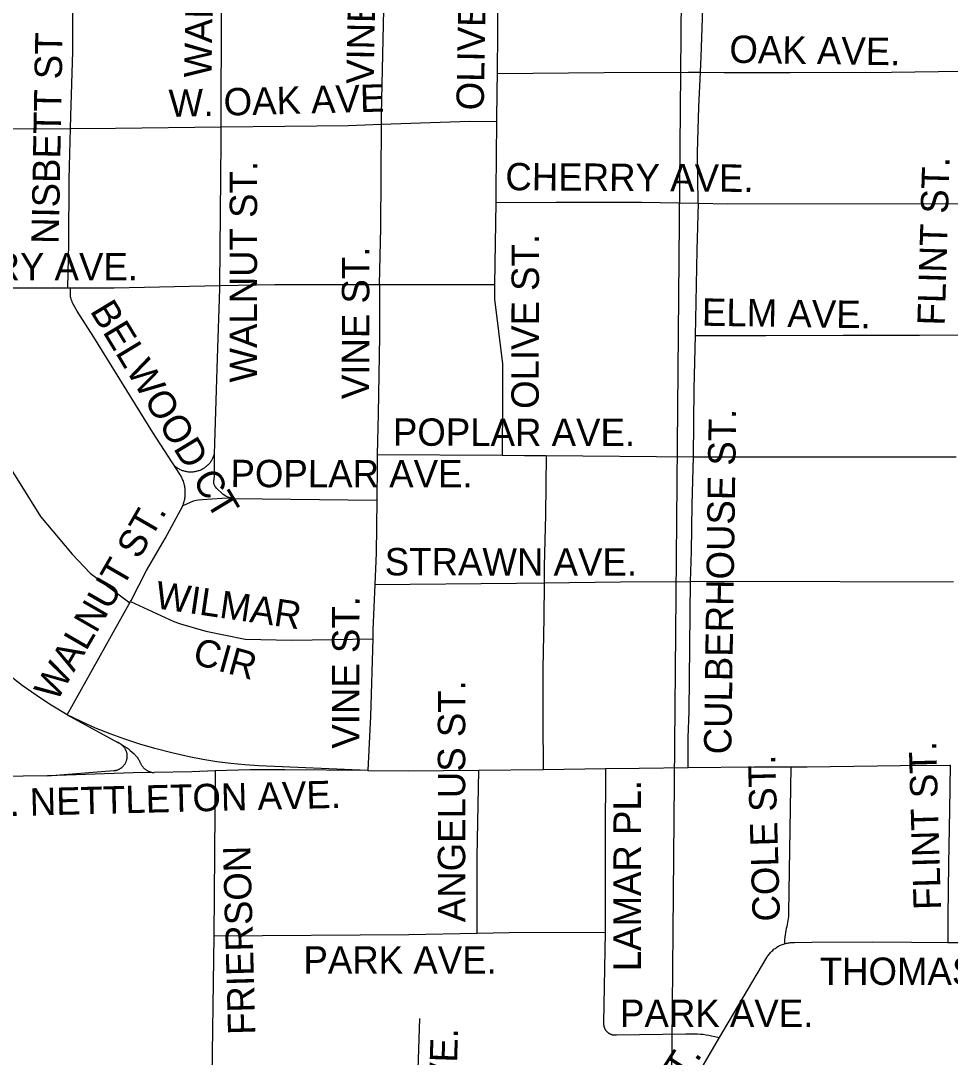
# Model space of a CAD drawing. Extents: x 1670563 to 1761545, y 515755 to 578944.
# Drawn here: x 1691921 to 1694468, y 545971 to 548812 of the extents above; entities that cross this region are included whole.
import ezdxf

# ---------------------------------------------------------------- set-up
doc = ezdxf.new("R2010")
doc.units = 0
for name, color, linetype in [('4_TwnRge', 7, 'Continuous'), ('STREETCL', 7, 'Continuous'), ('STRNAMES', 7, 'Continuous')]:
    doc.layers.add(name, color=color, linetype=linetype)

msp = doc.modelspace()

# ---------------------------------------------------------------- linework, layer by layer
at = {"layer": '4_TwnRge'}
msp.add_lwpolyline([(1693900.8, 565154.5), (1693867.8, 559919.3), (1693819.4, 554617.2), (1693735.2, 549363.2), (1693687.1, 544103.2), (1693620.9, 538819.1), (1693684.6, 533590.9), (1693722.5, 528338.7), (1693732, 528106.5), (1693805.9, 522944.4), (1693926.3, 517684.2)], dxfattribs=at)
at = {"layer": 'STREETCL'}
for points in [[(1693797.5, 549026.5), (1693796, 548974.2), (1693793.7, 548946.1), (1693789.2, 548845.3), (1693784.6, 548713), (1693782.5, 548670.6)], [(1692058, 548516.7), (1692058.9, 548550.1), (1692063.8, 548727.6), (1692063.8, 548904.6), (1692064.2, 548947.5)], [(1692470.6, 548520.7), (1692471.7, 548845.2), (1692473.4, 548948.5)], [(1692917.5, 548954.9), (1692916, 548885), (1692908.5, 548555.1), (1692908.4, 548528.3)], [(1693229.5, 548959.3), (1693228.4, 548898.2), (1693226, 548667)], [(1693226, 548667), (1693225.6, 548620.9), (1693224.7, 548535.7)], [(1693226, 548667), (1693519.3, 548670.3), (1693749.9, 548670.8), (1693782.5, 548670.6)], [(1693782.5, 548670.6), (1693777.8, 548575.6), (1693774.7, 548451.2), (1693776.5, 548311.6)], [(1693782.5, 548670.6), (1693848.1, 548670.3), (1693976.3, 548669.8), (1694029.1, 548669.8), (1694306.2, 548671.3), (1694499.6, 548673.3)], [(1691611.4, 548516), (1691718.5, 548515.6), (1692058, 548516.7)], [(1692049.9, 548080.2), (1692053, 548201.2), (1692054.3, 548377.3), (1692058, 548516.7)], [(1692058, 548516.7), (1692181.2, 548517.1), (1692470.6, 548520.7)], [(1692467.1, 548086.2), (1692470.5, 548481.8), (1692470.6, 548520.7)], [(1692470.6, 548520.7), (1692819.6, 548525.1), (1692908.4, 548528.3)], [(1692908.4, 548528.3), (1692906.7, 548244.5), (1692903, 548089.4)], [(1692908.4, 548528.3), (1693152, 548536.9), (1693224.7, 548535.7)], [(1693224.7, 548535.7), (1693222.8, 548345.3), (1693222.4, 548313.4)], [(1693222.4, 548313.4), (1693219.4, 548089.4)], [(1693222.4, 548313.4), (1693387.9, 548314.9), (1693621.9, 548314.9), (1693776.5, 548311.6)], [(1693777.2, 548311.6), (1693773.8, 548182.8), (1693770, 547993.2), (1693768.8, 547948.8)], [(1693776.5, 548311.6), (1693777.2, 548311.6)], [(1693777.2, 548311.6), (1693858.5, 548309.9), (1694495.3, 548311.4)], [(1692048.2, 546910), (1692005, 546935.7), (1691977.9, 546953.1), (1691951.3, 546971.3), (1691925.3, 546990.3), (1691899.8, 547010.2), (1691875.1, 547030.8), (1691843.5, 547060.3), (1691813, 547090.9), (1691783.5, 547122.6), (1691755.1, 547155.2), (1691727.8, 547188.7), (1691701.6, 547223.1), (1691676.6, 547258.4), (1691653.7, 547292.8), (1691631.4, 547327.6), (1691601.4, 547374.9), (1691373.3, 547735.4), (1691160, 548079.1)], [(1691616.1, 548080.1), (1691614.1, 548041.7), (1691614.8, 548033), (1691616.9, 548022.6), (1691679.4, 547926.8), (1691796.3, 547737.6), (1691919.7, 547543), (1691975.1, 547452.9), (1692062.1, 547349.5), (1692111.8, 547297.5), (1692220.4, 547216.9)], [(1691616.1, 548080.1), (1691718.4, 548080.3), (1692049.9, 548080.2)], [(1692049.9, 548080.2), (1692177.2, 548080.2), (1692467.1, 548086.2)], [(1692357.1, 547569.1), (1692283.2, 547683.4), (1692121.3, 547945.1), (1692075.9, 548016.2), (1692064.4, 548037), (1692063.5, 548038.7), (1692062.6, 548040.5), (1692061.8, 548042.2), (1692061.1, 548044), (1692060.4, 548045.8), (1692059.8, 548047.7), (1692059.3, 548049.6), (1692058.8, 548051.4), (1692058.4, 548053.3), (1692058, 548055.2), (1692057.8, 548057.2), (1692057.5, 548059.1), (1692057.4, 548061), (1692057.3, 548063), (1692057.3, 548064.9), (1692057.4, 548066.8), (1692057.4, 548080.2)], [(1692452.1, 547624.5), (1692460, 547887.1), (1692467, 548077.1), (1692467.1, 548086.2)], [(1692467.1, 548086.2), (1692617.7, 548089.4), (1692874.1, 548089.4), (1692903, 548089.4)], [(1692904, 548089.4), (1692904, 547948), (1692900.4, 547734.9), (1692898, 547623.2)], [(1692903, 548089.4), (1692904, 548089.4)], [(1692904, 548089.4), (1693219.4, 548089.4)], [(1693219.4, 548089.4), (1693218.9, 548048.4), (1693241.1, 547871.2), (1693241.1, 547771.1), (1693240.5, 547621.2)], [(1693768.8, 547948.8), (1693765.1, 547803.6), (1693763, 547616.7)], [(1693768.8, 547948.8), (1693962.7, 547949.5), (1694174.6, 547950.2), (1694192, 547950.2), (1694383.4, 547949.9), (1694489, 547950.7)], [(1692341.7, 547592.9), (1692343.5, 547591.3), (1692345.3, 547589.8), (1692347.2, 547588.4), (1692349.1, 547587.1), (1692351.1, 547585.8), (1692353.1, 547584.6), (1692355.2, 547583.4), (1692357.3, 547582.3), (1692359.5, 547581.3), (1692361.6, 547580.4), (1692363.8, 547579.6), (1692366.1, 547578.8), (1692368.3, 547578.1), (1692370.6, 547577.5), (1692372.9, 547577), (1692375.3, 547576.5), (1692377.6, 547576.1), (1692379.9, 547575.8), (1692382.3, 547575.6), (1692384.7, 547575.5), (1692387, 547575.5), (1692389.4, 547575.5), (1692391.7, 547575.6), (1692394.1, 547575.8), (1692396.4, 547576.1), (1692398.8, 547576.5), (1692401.1, 547577), (1692403.4, 547577.5), (1692405.7, 547578.1), (1692407.9, 547578.8), (1692410.2, 547579.6), (1692412.4, 547580.4), (1692414.6, 547581.3), (1692416.7, 547582.3), (1692418.8, 547583.4), (1692420.9, 547584.5), (1692422.9, 547585.8), (1692424.9, 547587), (1692426.8, 547588.4), (1692428.7, 547589.8), (1692430.6, 547591.3), (1692432.3, 547592.9), (1692434.1, 547594.5), (1692435.7, 547596.1), (1692437.4, 547597.9), (1692438.9, 547599.7), (1692440.4, 547601.5), (1692441.8, 547603.4), (1692443.2, 547605.3), (1692444.5, 547607.3), (1692445.7, 547609.3), (1692446.8, 547611.4), (1692447.9, 547613.5), (1692448.9, 547615.6), (1692449.8, 547617.8), (1692450.7, 547620), (1692451.5, 547622.3), (1692452.1, 547624.5)], [(1692503.9, 547502.7), (1692499.1, 547503.2), (1692486.6, 547507), (1692482.7, 547509), (1692475.9, 547513.8), (1692470.2, 547518.6), (1692462.4, 547526.3), (1692458.6, 547530.2), (1692453.8, 547535), (1692450.5, 547542.7), (1692449.9, 547548.5), (1692451.8, 547563.9), (1692452.1, 547624.5)], [(1692898, 547623.2), (1692897.3, 547590.7), (1692896.4, 547498.4)], [(1692898, 547623.2), (1693240.5, 547621.2)], [(1693240.5, 547621.2), (1693301, 547620.8), (1693360.6, 547620.3)], [(1693360.6, 547620.3), (1693358.6, 547458.2), (1693355.1, 547316.7), (1693354.8, 547271.2)], [(1693360.6, 547620.3), (1693763, 547616.7)], [(1693763, 547616.7), (1693759.4, 547486.1), (1693757.7, 547357.1), (1693754.8, 547275.4)], [(1693763, 547616.7), (1694483.8, 547616.4)], [(1692365.3, 547482.4), (1692366.5, 547485.4), (1692367.6, 547488.4), (1692368.5, 547491.5), (1692369.3, 547494.6), (1692370.1, 547497.8), (1692370.7, 547501), (1692371.2, 547504.2), (1692371.6, 547507.4), (1692371.9, 547510.6), (1692372.1, 547513.8), (1692372.2, 547517), (1692372.2, 547520.3), (1692372, 547523.5), (1692371.8, 547526.7), (1692371.4, 547529.9), (1692371, 547533.1), (1692370.4, 547536.3), (1692369.7, 547539.5), (1692368.9, 547542.6), (1692368, 547545.7), (1692367, 547548.8), (1692365.9, 547551.8), (1692364.7, 547554.8), (1692363.3, 547557.8), (1692361.9, 547560.7), (1692360.4, 547563.5), (1692358.8, 547566.3), (1692357.1, 547569.1)], [(1692499.1, 547503.2), (1692472.1, 547502.2), (1692419, 547499.3), (1692407.5, 547498.4), (1692393.9, 547495.5), (1692365.3, 547482.4)], [(1692503.9, 547502.7), (1692896.4, 547498.4)], [(1692896.4, 547498.4), (1692895.1, 547352.8), (1692891.5, 547267.2)], [(1692222.2, 547220.1), (1692223.8, 547223), (1692265.4, 547305), (1692316.7, 547392.9), (1692365.3, 547482.4)], [(1692891.5, 547267.2), (1692886.2, 547142.3), (1692885.6, 547118.2)], [(1692891.5, 547267.2), (1693279.6, 547270.1), (1693354.8, 547271.2)], [(1693354.8, 547271.2), (1693354, 547175.5), (1693351.6, 547035.9), (1693351.4, 546895.7), (1693352.6, 546759.5)], [(1693354.8, 547271.2), (1693564.5, 547274.1), (1693754.8, 547275.4)], [(1693749.8, 546765.1), (1693749.8, 546846.2), (1693752.2, 546919.7), (1693756.4, 547275.4)], [(1693756.4, 547275.4), (1693754.8, 547275.4)], [(1693756.4, 547275.4), (1693854.2, 547276.1), (1694476.5, 547274.2)], [(1692048.2, 546910), (1692222.2, 547220.1)], [(1692222.2, 547220.1), (1692341, 547165), (1692358.6, 547158.6), (1692428.7, 547138.5), (1692536.4, 547117.3), (1692663.6, 547114.1), (1692885.6, 547118.2)], [(1692885.6, 547118.2), (1692879, 546906.1), (1692872.4, 546756.7)], [(1692048.2, 546910), (1692187.5, 546834.2)], [(1692872.4, 546756.7), (1692573.1, 546769.9), (1692534.8, 546772.3), (1692496.5, 546775.9), (1692458.3, 546780.8), (1692420.4, 546787), (1692382.7, 546794.5), (1692335.4, 546805.3), (1692288.5, 546817.3), (1692247.2, 546829.2), (1692206.3, 546842.5), (1692165.9, 546857.3), (1692126.1, 546873.5), (1692086.8, 546891.1), (1692048.2, 546910)], [(1691994.9, 546742.5), (1692176.7, 546756.8), (1692178.1, 546757), (1692179.4, 546757.2), (1692180.8, 546757.4), (1692182.2, 546757.7), (1692183.5, 546758), (1692184.8, 546758.4), (1692186.1, 546758.9), (1692187.4, 546759.3), (1692188.7, 546759.9), (1692190, 546760.4), (1692191.2, 546761), (1692192.4, 546761.7), (1692193.6, 546762.4), (1692194.8, 546763.1), (1692196, 546763.9), (1692197.1, 546764.7), (1692198.2, 546765.5), (1692199.2, 546766.4), (1692200.3, 546767.3), (1692201.3, 546768.3), (1692202.2, 546769.3), (1692203.2, 546770.3), (1692204.1, 546771.3), (1692204.9, 546772.4), (1692205.7, 546773.5), (1692206.5, 546774.7), (1692207.3, 546775.8), (1692208, 546777), (1692208.6, 546778.2), (1692209.3, 546779.5), (1692209.8, 546780.7), (1692210.4, 546782), (1692210.9, 546783.3), (1692211.3, 546784.6), (1692211.7, 546785.9), (1692212.1, 546787.3), (1692212.4, 546788.6), (1692212.6, 546790), (1692212.8, 546791.3), (1692213, 546792.7), (1692213.1, 546794.1), (1692213.2, 546795.5), (1692213.2, 546796.9), (1692213.2, 546798.2), (1692213.1, 546799.6), (1692213, 546801), (1692212.9, 546802.4), (1692212.6, 546803.7), (1692212.4, 546805.1), (1692212.1, 546806.4), (1692211.5, 546808), (1692210.9, 546809.5), (1692210.2, 546811.1), (1692209.5, 546812.5), (1692208.7, 546814), (1692207.9, 546815.5), (1692207.1, 546816.9), (1692206.1, 546818.2), (1692205.2, 546819.6), (1692204.2, 546820.9), (1692203.1, 546822.2), (1692202, 546823.4), (1692200.9, 546824.6), (1692199.7, 546825.8), (1692198.5, 546826.9), (1692197.2, 546828), (1692195.9, 546829), (1692194.6, 546830), (1692193.2, 546830.9), (1692191.8, 546831.8), (1692190.4, 546832.7), (1692189, 546833.5), (1692187.5, 546834.2)], [(1692187.5, 546834.2), (1692193.5, 546831), (1692199.3, 546827.5), (1692205.1, 546823.9), (1692210.7, 546820), (1692216.2, 546816), (1692221.5, 546811.8), (1692226.7, 546807.4), (1692231.7, 546802.8), (1692233.5, 546801), (1692235.2, 546799.2), (1692236.9, 546797.4), (1692238.5, 546795.4), (1692240, 546793.5), (1692241.5, 546791.5), (1692242.9, 546789.4), (1692244.2, 546787.3), (1692245.5, 546785.1), (1692246.7, 546782.9), (1692247.8, 546780.7), (1692248.8, 546778.4), (1692249.4, 546777), (1692250, 546775.7), (1692250.7, 546774.4), (1692251.4, 546773.1), (1692252.2, 546771.8), (1692253, 546770.5), (1692253.9, 546769.3), (1692254.8, 546768.1), (1692255.7, 546766.9), (1692256.7, 546765.8), (1692257.7, 546764.7), (1692258.7, 546763.7), (1692259.8, 546762.6), (1692261, 546761.6), (1692262.1, 546760.7), (1692263.3, 546759.8), (1692264.5, 546758.9), (1692265.7, 546758.1), (1692267, 546757.3), (1692268.3, 546756.6), (1692269.6, 546755.9), (1692271, 546755.2), (1692272.4, 546754.6), (1692273.7, 546754.1), (1692275.1, 546753.6), (1692276.6, 546753.1), (1692278, 546752.7), (1692279.4, 546752.4), (1692280.9, 546752), (1692282.4, 546751.8), (1692283.9, 546751.6), (1692285.3, 546751.4), (1692286.8, 546751.3)], [(1692454.3, 546756.3), (1692389.8, 546753.1), (1692286.8, 546751.3)], [(1692454.3, 546756.3), (1692450.6, 546303.8)], [(1692872.4, 546756.7), (1692644.8, 546759.2), (1692549.6, 546759), (1692454.3, 546756.3)], [(1692872.4, 546756.7), (1692982.4, 546756.2), (1693176.1, 546757.7)], [(1693171.6, 546311.7), (1693171.6, 546363.9), (1693171.6, 546402.2), (1693171.9, 546519.7), (1693176.2, 546757.7)], [(1693176.1, 546757.7), (1693352.6, 546759.5)], [(1693352.6, 546759.5), (1693522.9, 546762.2)], [(1693522.9, 546762.2), (1693522, 546573.2), (1693521.9, 546314.2)], [(1693522.9, 546762.2), (1693615.2, 546763.7), (1693749.8, 546765.1)], [(1693749.8, 546765.1), (1693929.4, 546767), (1694030.6, 546767)], [(1694030.6, 546767), (1694024.7, 546367.9), (1694024.5, 546362.4), (1694024.1, 546356.9), (1694023.6, 546351.5), (1694022.8, 546346), (1694021.9, 546340.6), (1694020.8, 546335.3), (1694019.5, 546329.9), (1694018.1, 546324.1), (1694016.9, 546318.2), (1694015.9, 546312.3), (1694015, 546306.3), (1694014.4, 546300.3), (1694013.9, 546294.3), (1694013.6, 546288.3), (1694013.5, 546282.3)], [(1694030.6, 546767), (1694075.9, 546767), (1694331.6, 546770.6), (1694465.7, 546771.9), (1694467.3, 546771.9)], [(1694467.3, 546771.9), (1694465.4, 546648.3), (1694462.8, 546501), (1694460.7, 546357), (1694460.7, 546287.1)], [(1691994.9, 546742.5), (1691529.7, 546735.7)], [(1692286.8, 546751.3), (1692229.3, 546750.3), (1691994.9, 546742.5)], [(1692450.6, 546303.8), (1692443.9, 545854.8)], [(1692450.6, 546303.8), (1692984.6, 546308), (1693171.6, 546311.7)], [(1693171.6, 546311.7), (1693259.1, 546312.9), (1693521.9, 546314.2)], [(1693521.9, 546314.2), (1693517.9, 546065.1), (1693517.9, 546064.1), (1693517.9, 546063), (1693517.9, 546061.9), (1693518, 546060.8), (1693518.1, 546059.7), (1693518.2, 546058.7), (1693518.4, 546057.6), (1693518.7, 546056.6), (1693518.9, 546055.5), (1693519.2, 546054.5), (1693519.5, 546053.5), (1693519.9, 546052.4), (1693520.3, 546051.4), (1693520.7, 546050.5), (1693521.2, 546049.5), (1693521.7, 546048.5), (1693522.2, 546047.6), (1693522.8, 546046.7), (1693523.4, 546045.8), (1693524, 546044.9), (1693524.7, 546044), (1693525.4, 546043.2), (1693526.1, 546042.4), (1693526.8, 546041.6), (1693527.6, 546040.9), (1693528.4, 546040.1), (1693529.2, 546039.4)], [(1693835.9, 546025.2), (1693964.9, 546244.2), (1693966.4, 546246.7), (1693968, 546249.1), (1693969.7, 546251.4), (1693971.4, 546253.7), (1693973.2, 546255.9), (1693975.1, 546258.1), (1693977.1, 546260.2), (1693979.1, 546262.2), (1693981.2, 546264.2), (1693983.4, 546266.1), (1693985.6, 546267.9), (1693987.9, 546269.6), (1693990.3, 546271.3), (1693992.7, 546272.8), (1693995.1, 546274.3), (1693997.6, 546275.7), (1694000.2, 546277.1), (1694002.8, 546278.3), (1694005.4, 546279.4), (1694008.1, 546280.5), (1694010.8, 546281.5), (1694013.5, 546282.3)], [(1694013.5, 546282.3), (1694016.2, 546283.1), (1694018.9, 546283.8), (1694021.6, 546284.3), (1694024.4, 546284.8), (1694027.1, 546285.2), (1694029.9, 546285.5), (1694032.7, 546285.7), (1694035.4, 546285.8), (1694038.2, 546285.9), (1694041, 546285.8), (1694088.3, 546286.6), (1694254.4, 546287.3), (1694361.7, 546286.6), (1694460.7, 546286.1)], [(1694460.7, 546286.1), (1694574.7, 546285.5)], [(1693013.6, 546077), (1693006.4, 545853.7)], [(1693529.2, 546039.4), (1693530.1, 546038.8), (1693530.9, 546038.1), (1693531.8, 546037.5), (1693532.7, 546036.9), (1693533.7, 546036.3), (1693534.6, 546035.8), (1693535.6, 546035.3), (1693536.6, 546034.9), (1693537.6, 546034.4), (1693538.6, 546034.1), (1693539.6, 546033.7), (1693540.7, 546033.4), (1693541.7, 546033.1), (1693542.8, 546032.9), (1693543.9, 546032.7), (1693544.9, 546032.5), (1693546, 546032.4), (1693547.1, 546032.3), (1693548.2, 546032.2), (1693549.3, 546032.2), (1693550.4, 546032.2), (1693551.5, 546032.3), (1693552.5, 546032.4), (1693553.6, 546032.5), (1693742.8, 546035.2), (1693760.2, 546035.5), (1693767.9, 546035.5), (1693775.6, 546035.3), (1693783.3, 546034.8), (1693790.9, 546034.1), (1693798.6, 546033.1), (1693806.1, 546031.9), (1693813.7, 546030.3), (1693835.9, 546025.2)], [(1693739.7, 545848.3), (1693740.3, 545851.6), (1693741, 545854.9), (1693741.8, 545858.2), (1693742.7, 545861.5), (1693743.8, 545864.7), (1693744.9, 545867.9), (1693746.1, 545871), (1693747.4, 545874.1), (1693748.9, 545877.2), (1693750.4, 545880.2), (1693752, 545883.2), (1693753.8, 545886.1), (1693755.6, 545888.9), (1693835.9, 546025.2)]]:
    msp.add_lwpolyline(points, dxfattribs=at)

# ---------------------------------------------------------------- texts
at = {"layer": 'STRNAMES'}
for s, rotation, p in [('WALNUT ST', 88.9196, (1692443.5, 548655.5)), ('VINE   ST', 88.9196, (1692888, 548637.9)), ('OLIVE   ST', 88.9196, (1693189.4, 548565.7)), ('NISBETT ST', 88.9196, (1692025.3, 548199.6)), ('OAK AVE.', 359.1131, (1693862.2, 548696.8)), ('W. OAK AVE', 1.4667, (1692327.7, 548547.9)), ('WALNUT ST.', 89.9196, (1692568.2, 547820.2)), ('CHERRY AVE.', 359.5895, (1693248.7, 548347.4)), ('FLINT ST.', 88.2994, (1694452.3, 547975.8)), ('OLIVE ST.', 89.9196, (1693340.3, 547748.1)), ('WEST CHERRY AVE.', 359.9196, (1691245, 548101.7)), ('VINE ST.', 89.9196, (1692875.7, 547774.7)), ('BELWOOD CT', 301.2445, (1692109.5, 548016.6)), ('ELM AVE.', 359.1131, (1693786.8, 547976.1)), ('POPLAR AVE.', 359.9196, (1692940.8, 547647.1)), ('CULBERHOUSE ST.', 89.1863, (1693867.7, 546800.9)), ('POPLAR AVE.', 359.9196, (1692495.9, 547533.6)), ('WALNUT ST.', 59.9567, (1692019.3, 546942.6)), ('STRAWN AVE.', 359.9196, (1692918.5, 547291.8)), ('WILMAR ', 351.6273, (1692286.8, 547202.3)), ('VINE ST.', 89.9196, (1692848.8, 546816.9)), ('CIR', 344.5068, (1692388.7, 547050.7)), ('ANGELUS ST.', 90, (1693138.9, 546341.3)), ('FLINT ST.', 91.684, (1694442.3, 546376.1)), ('COLE ST.', 91.684, (1694001.4, 546344.2)), ('W. NETTLETON AVE.', 1.4519, (1691796.6, 546629.5)), ('LAMAR PL.', 90, (1693620, 546207)), ('FRIERSON', 91.5675, (1692564.3, 546033.6)), ('ALONZO AVE.', 88.2011, (1693098.5, 545382.1)), ('WOOD ST.', 57.3764, (1693516.4, 545552))]:
    msp.add_text(s, height=75, rotation=rotation, dxfattribs=at).set_placement(p)
for s, p in [('PARK AVE.', (1692695.8, 546200.5)), ('THOMAS AVE W', (1694109.9, 546169.5)), ('PARK AVE.', (1693563, 546054.1))]:
    msp.add_text(s, height=75, dxfattribs=at).set_placement(p)

doc.saveas('drawing.dxf')
